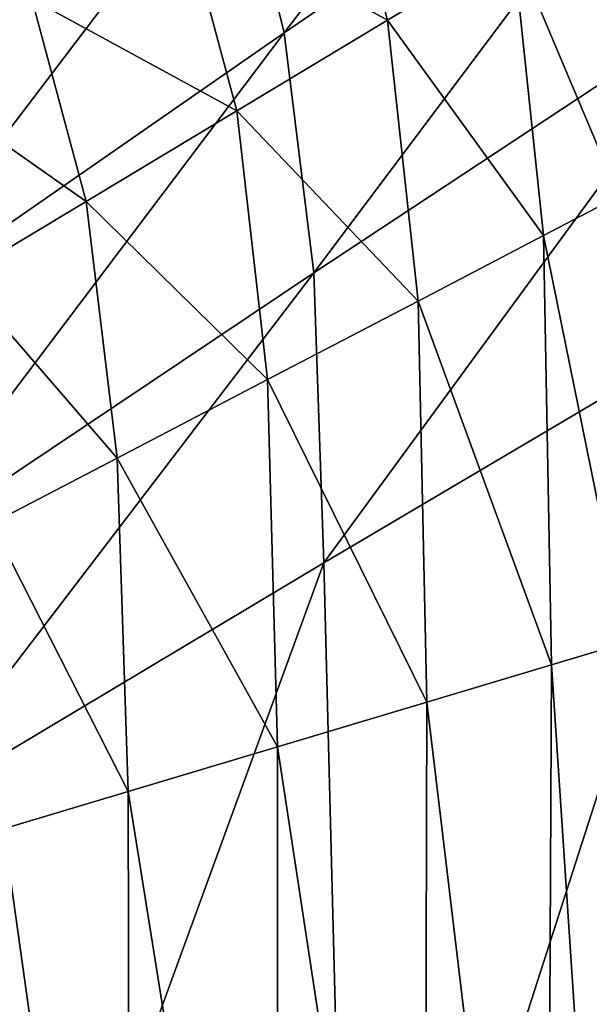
# Model space of a CAD drawing. Header units: millimetres. Extents: x 2387 to 13955, y -4964 to 364.
# Tile 813 of 1056: x 3712 to 3754, y 85 to 158. Entities that reach past the tile are written whole.
import ezdxf

# ---------------------------------------------------------------- set-up
doc = ezdxf.new("R2010")
doc.units = ezdxf.units.MM
doc.header["$MEASUREMENT"] = 0
doc.layers.add('Predefinito', color=7, linetype='Continuous', true_color=0x000000)

# ---------------------------------------------------------------- blocks, each defined once
blk = doc.blocks.new('Blocco 09')
at = {"layer": 'Predefinito'}
for points in [[(347.219, -73.781, 715.784), (315.46, -95.641, 600.117), (319.14, -110.482, 600.117)], [(319.14, -110.482, 600.117), (351.069, -88.623, 715.784), (347.219, -73.781, 715.784)], [(310.284, -83.085, 600.117), (279.095, -105.056, 483.712), (283.931, -117.612, 483.712)], [(283.931, -117.612, 483.712), (315.46, -95.641, 600.117), (310.284, -83.085, 600.117)], [(351.069, -88.623, 715.784), (319.14, -110.482, 600.117), (321.342, -128.312, 600.119)], [(321.342, -128.312, 600.119), (353.271, -107.195, 715.784), (351.069, -88.623, 715.784)], [(311.577, -101.142, 12.172), (322.725, -94.334, 12.172), (326.811, -109.536, 12.172)], [(336.126, -103.927, 12.172), (326.811, -109.536, 12.172), (322.725, -94.334, 12.172)], [(315.46, -95.641, 600.117), (283.931, -117.612, 483.712), (287.497, -132.453, 483.712)], [(287.497, -132.453, 483.712), (319.14, -110.482, 600.117), (315.46, -95.641, 600.117)], [(341.716, -100.562, 12.172), (344.834, -98.597, 12.257), (347.093, -120.918, 12.255)], [(336.126, -103.927, 12.172), (341.716, -100.562, 12.172), (343.979, -122.618, 12.172)], [(347.093, -120.918, 12.255), (343.979, -122.618, 12.172), (341.716, -100.562, 12.172)], [(300.428, -107.95, 12.172), (291.138, -113.624, 12.172), (285.188, -100.958, 12.172)], [(300.428, -107.95, 12.172), (311.577, -101.142, 12.172), (315.631, -116.267, 12.172)], [(326.811, -109.536, 12.172), (315.631, -116.267, 12.172), (311.577, -101.142, 12.172)], [(326.811, -109.536, 12.172), (336.126, -103.927, 12.172), (338.395, -125.535, 12.172)], [(343.979, -122.618, 12.172), (338.395, -125.535, 12.172), (336.126, -103.927, 12.172)], [(353.271, -107.195, 715.784), (321.342, -128.312, 600.119), (322.084, -149.834, 600.125)], [(322.084, -149.834, 600.125), (354.012, -130.942, 715.786), (353.271, -107.195, 715.784)], [(291.138, -113.624, 12.172), (300.428, -107.95, 12.172), (304.452, -122.997, 12.172)], [(315.631, -116.267, 12.172), (304.452, -122.997, 12.172), (300.428, -107.95, 12.172)], [(315.631, -116.267, 12.172), (326.811, -109.536, 12.172), (329.088, -130.395, 12.172)], [(338.395, -125.535, 12.172), (329.088, -130.395, 12.172), (326.811, -109.536, 12.172)], [(319.14, -110.482, 600.117), (287.497, -132.453, 483.712), (289.701, -149.527, 483.715)], [(289.701, -149.527, 483.715), (321.342, -128.312, 600.119), (319.14, -110.482, 600.117)], [(304.452, -122.997, 12.172), (295.136, -128.606, 12.172), (291.138, -113.624, 12.172)], [(304.452, -122.997, 12.172), (315.631, -116.267, 12.172), (317.921, -136.228, 12.172)], [(329.088, -130.395, 12.172), (317.921, -136.228, 12.172), (315.631, -116.267, 12.172)], [(338.395, -125.535, 12.172), (343.979, -122.618, 12.172), (344.516, -155.756, 12.172)], [(295.136, -128.606, 12.172), (304.452, -122.997, 12.172), (306.753, -142.062, 12.172)], [(317.921, -136.228, 12.172), (306.753, -142.062, 12.172), (304.452, -122.997, 12.172)], [(329.088, -130.395, 12.172), (338.395, -125.535, 12.172), (338.974, -157.416, 12.172)], [(344.516, -155.756, 12.172), (338.974, -157.416, 12.172), (338.395, -125.535, 12.172)], [(321.342, -128.312, 600.119), (289.701, -149.527, 483.715), (290.449, -168.782, 483.726)], [(290.449, -168.782, 483.726), (322.084, -149.834, 600.125), (321.342, -128.312, 600.119)], [(306.753, -142.062, 12.172), (297.447, -146.922, 12.172), (295.136, -128.606, 12.172)], [(317.921, -136.228, 12.172), (329.088, -130.395, 12.172), (329.737, -160.183, 12.172)], [(338.974, -157.416, 12.172), (329.737, -160.183, 12.172), (329.088, -130.395, 12.172)], [(354.012, -130.942, 715.786), (322.084, -149.834, 600.125), (323.999, -224.264, 605.538)], [(323.999, -224.264, 605.538), (354.5, -198.408, 717.139), (354.012, -130.942, 715.786)], [(306.753, -142.062, 12.172), (317.921, -136.228, 12.172), (318.653, -163.504, 12.172)], [(329.737, -160.183, 12.172), (318.653, -163.504, 12.172), (317.921, -136.228, 12.172)], [(297.447, -146.922, 12.172), (306.753, -142.062, 12.172), (307.569, -166.824, 12.172)], [(318.653, -163.504, 12.172), (307.569, -166.824, 12.172), (306.753, -142.062, 12.172)], [(307.569, -166.824, 12.172), (298.332, -169.591, 12.172), (297.447, -146.922, 12.172)], [(322.084, -149.834, 600.125), (290.449, -168.782, 483.726), (290.959, -235.193, 485.1)], [(290.959, -235.193, 485.1), (323.999, -224.264, 605.538), (322.084, -149.834, 600.125)], [(338.974, -157.416, 12.172), (344.516, -155.756, 12.172), (344.066, -234, 12.172)], [(329.737, -160.183, 12.172), (338.974, -157.416, 12.172), (338.615, -234.415, 12.172)], [(344.066, -234, 12.172), (338.615, -234.415, 12.172), (338.974, -157.416, 12.172)], [(318.653, -163.504, 12.172), (329.737, -160.183, 12.172), (329.529, -235.107, 12.172)], [(338.615, -234.415, 12.172), (329.529, -235.107, 12.172), (329.737, -160.183, 12.172)], [(307.569, -166.824, 12.172), (318.653, -163.504, 12.172), (318.627, -235.937, 12.172)], [(329.529, -235.107, 12.172), (318.627, -235.937, 12.172), (318.653, -163.504, 12.172)], [(298.332, -169.591, 12.172), (307.569, -166.824, 12.172), (307.725, -236.767, 12.172)], [(318.627, -235.937, 12.172), (307.725, -236.767, 12.172), (307.569, -166.824, 12.172)], [(307.725, -236.767, 12.172), (298.639, -237.459, 12.172), (298.332, -169.591, 12.172)]]:
    blk.add_3dface(points, dxfattribs=at)

msp = doc.modelspace()

# ---------------------------------------------------------------- block references
at = {"layer": 'Predefinito'}
msp.add_blockref('Blocco 09', (3412.066, 267.493), dxfattribs=at)

doc.saveas('drawing.dxf')
